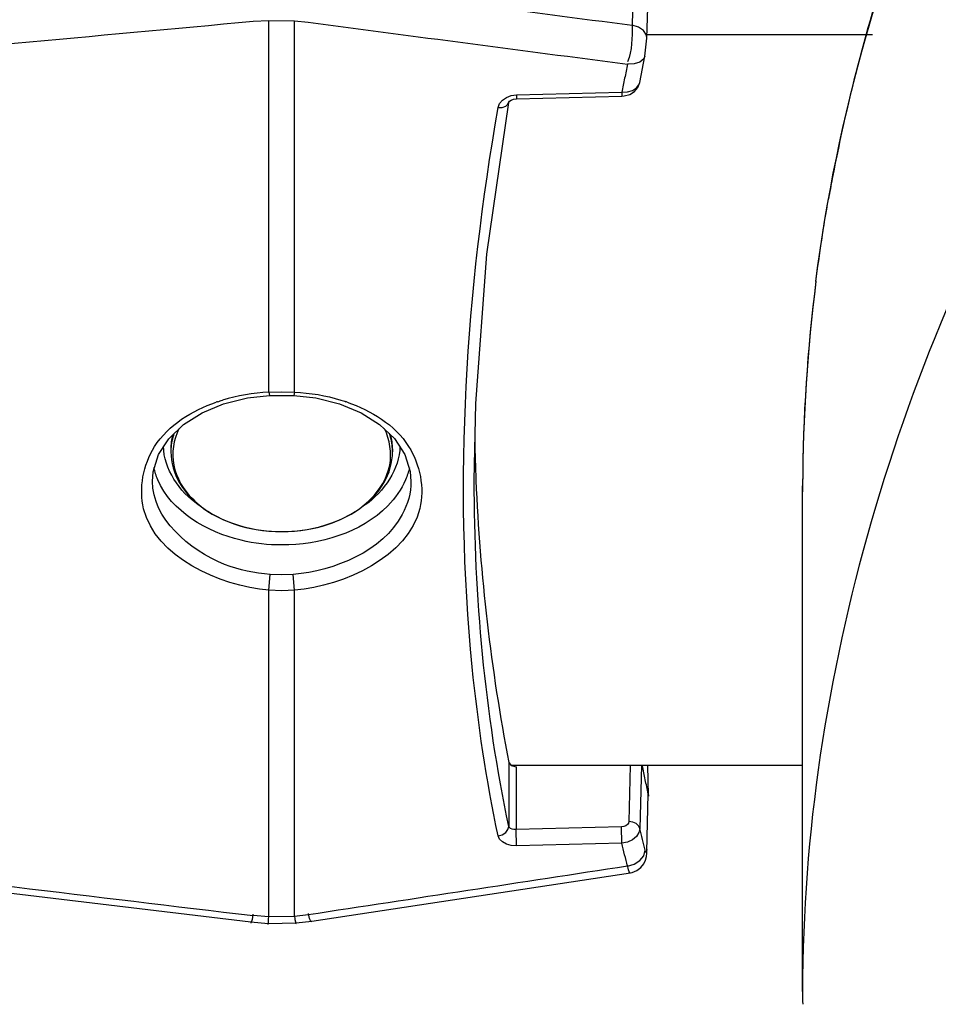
# Paper-space layout 'Sheet' of a CAD drawing. Header units: inches. Extents: x 0.2 to 10.8, y 0.2 to 8.3.
# Tile 473 of 545: x 7.2651 to 7.3646, y 6.4908 to 6.5974. Entities that reach past the tile are written whole.
import ezdxf

# ---------------------------------------------------------------- set-up
doc = ezdxf.new("R2010")
doc.units = ezdxf.units.IN
doc.header["$MEASUREMENT"] = 0
doc.layers.get('0').update_dxf_attribs({"lineweight": 5})
doc.layers.add('02___PRT_ALL_AXES', color=7, linetype='Continuous')

psp = doc.layouts.new('Sheet')

# ---------------------------------------------------------------- linework, layer by layer
at = {"color": 0, "linetype": 'ByBlock', "lineweight": -3}
for p, q in [((7.331591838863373, 6.603039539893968), (7.331420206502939, 6.596837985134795)), ((7.333027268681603, 6.595420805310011), (7.333198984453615, 6.601625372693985)), ((7.290404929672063, 6.597273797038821), (7.292081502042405, 6.597361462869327)), ((7.292081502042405, 6.557089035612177), (7.292081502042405, 6.597361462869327)), ((7.292081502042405, 6.597361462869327), (7.294873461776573, 6.597301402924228)), ((7.294873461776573, 6.557089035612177), (7.294873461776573, 6.597301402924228)), ((7.294873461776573, 6.597301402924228), (7.296360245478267, 6.597159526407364)), ((7.332802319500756, 6.593498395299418), (7.333027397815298, 6.595426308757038)), ((7.333027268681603, 6.595843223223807), (7.357457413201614, 6.595843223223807)), ((7.332244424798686, 6.590630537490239), (7.33280295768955, 6.593501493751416)), ((7.318330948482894, 6.589222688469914), (7.318896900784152, 6.58929981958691)), ((7.318884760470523, 6.588869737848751), (7.330311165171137, 6.589153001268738)), ((7.318896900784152, 6.58929981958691), (7.318886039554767, 6.588870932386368)), ((7.318896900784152, 6.58929981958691), (7.330323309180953, 6.589583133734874)), ((7.330323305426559, 6.589583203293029), (7.330311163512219, 6.589153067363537)), ((7.292081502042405, 6.557089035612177), (7.293477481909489, 6.5571156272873)), ((7.292081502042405, 6.557089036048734), (7.292171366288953, 6.556717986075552)), ((7.293477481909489, 6.5571156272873), (7.294873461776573, 6.557089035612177)), ((7.294873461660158, 6.557089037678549), (7.29478359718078, 6.556717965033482)), ((7.292171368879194, 6.556717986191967), (7.293477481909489, 6.556744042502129)), ((7.293477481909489, 6.556744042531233), (7.294783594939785, 6.556717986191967)), ((7.349877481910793, 6.492205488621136), (7.349878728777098, 6.546967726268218)), ((7.349877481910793, 6.546297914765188), (7.349905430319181, 6.54696767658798)), ((7.292081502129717, 6.535638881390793), (7.292230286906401, 6.537351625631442)), ((7.293477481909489, 6.537296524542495), (7.292230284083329, 6.537351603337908)), ((7.294724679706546, 6.537351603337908), (7.293477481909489, 6.537296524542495)), ((7.29487346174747, 6.535638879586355), (7.294724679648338, 6.537351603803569)), ((7.292081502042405, 6.500259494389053), (7.292081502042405, 6.53563887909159)), ((7.293477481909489, 6.535579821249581), (7.292081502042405, 6.53563887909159)), ((7.294873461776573, 6.53563887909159), (7.293477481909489, 6.535579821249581)), ((7.294873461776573, 6.500308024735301), (7.294873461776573, 6.53563887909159)), ((7.318062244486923, 6.516995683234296), (7.318326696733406, 6.516647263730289)), ((7.318062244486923, 6.516995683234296), (7.318062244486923, 6.510075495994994)), ((7.318326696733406, 6.516647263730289), (7.318855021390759, 6.516505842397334)), ((7.349877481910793, 6.516647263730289), (7.318326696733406, 6.516647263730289)), ((7.318855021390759, 6.516505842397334), (7.318855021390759, 6.509742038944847)), ((7.331223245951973, 6.516647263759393), (7.3310721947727, 6.510590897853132)), ((7.332429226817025, 6.516647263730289), (7.332259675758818, 6.509848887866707)), ((7.333198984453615, 6.513410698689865), (7.333109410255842, 6.516647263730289)), ((7.333027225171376, 6.507318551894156), (7.333175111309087, 6.513602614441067)), ((7.333175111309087, 6.513602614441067), (7.333198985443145, 6.513410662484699)), ((7.333198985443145, 6.513410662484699), (7.333198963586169, 6.513354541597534)), ((7.186716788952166, 6.512192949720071), (7.290137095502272, 6.499715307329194)), ((7.330281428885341, 6.51002530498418), (7.318855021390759, 6.509742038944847)), ((7.318896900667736, 6.507973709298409), (7.318855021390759, 6.509742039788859)), ((7.330323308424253, 6.508256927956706), (7.330281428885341, 6.51002530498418)), ((7.330323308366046, 6.508256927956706), (7.318896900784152, 6.507973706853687)), ((7.332862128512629, 6.507338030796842), (7.33281826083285, 6.507489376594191)), ((7.333027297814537, 6.507321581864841), (7.333003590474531, 6.507569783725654)), ((7.29672677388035, 6.499812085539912), (7.331262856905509, 6.505056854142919)), ((7.296360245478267, 6.50048948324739), (7.294873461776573, 6.500308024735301)), ((7.290137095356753, 6.499715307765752), (7.292018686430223, 6.499551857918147)), ((7.292081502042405, 6.500259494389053), (7.290404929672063, 6.500405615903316)), ((7.292018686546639, 6.499551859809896), (7.295056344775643, 6.499608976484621)), ((7.294873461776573, 6.500308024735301), (7.292081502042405, 6.500259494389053)), ((7.295056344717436, 6.499608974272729), (7.296726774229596, 6.499812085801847))]:
    psp.add_line(p, q, dxfattribs=at)
for points in [[(7.333027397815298, 6.595426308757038), (7.332976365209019, 6.595762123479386), (7.332668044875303, 6.596250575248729), (7.332123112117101, 6.596627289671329), (7.331420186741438, 6.59683791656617)], [(7.332802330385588, 6.59349839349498), (7.332673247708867, 6.593198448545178), (7.3322623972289, 6.592843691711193), (7.331645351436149, 6.59264141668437), (7.330911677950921, 6.592620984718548)], [(7.330311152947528, 6.589153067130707), (7.330559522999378, 6.589172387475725), (7.331164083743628, 6.589339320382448), (7.331673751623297, 6.589658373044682), (7.332039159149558, 6.5900917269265), (7.332244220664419, 6.590629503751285)], [(7.330323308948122, 6.589583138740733), (7.330922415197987, 6.589619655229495), (7.331460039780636, 6.589777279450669), (7.331886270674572, 6.590041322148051), (7.332161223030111, 6.590386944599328), (7.332244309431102, 6.59062992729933)], [(7.316914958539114, 6.58791635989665), (7.317073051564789, 6.588345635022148), (7.317380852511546, 6.588725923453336), (7.317812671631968, 6.589026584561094), (7.318330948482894, 6.589222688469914)], [(7.314324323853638, 6.547545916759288), (7.314489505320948, 6.555875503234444), (7.315704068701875, 6.572046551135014), (7.318055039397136, 6.588481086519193)], [(7.316914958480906, 6.587916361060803), (7.317360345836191, 6.587937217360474), (7.317733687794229, 6.588069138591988), (7.317979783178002, 6.588292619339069), (7.318054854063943, 6.58848003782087)], [(7.318054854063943, 6.58848003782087), (7.318064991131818, 6.588506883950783), (7.318141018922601, 6.588603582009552), (7.318319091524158, 6.58872915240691), (7.318579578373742, 6.588828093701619), (7.318884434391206, 6.588869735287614)], [(7.279477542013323, 6.547429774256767), (7.279564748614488, 6.548483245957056), (7.280152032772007, 6.550328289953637), (7.281268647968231, 6.552055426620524), (7.282859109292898, 6.553587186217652), (7.284855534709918, 6.554864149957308), (7.287182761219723, 6.555837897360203), (7.289762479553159, 6.55646980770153), (7.292171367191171, 6.556717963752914)], [(7.29478359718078, 6.556717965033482), (7.297165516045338, 6.556474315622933), (7.299750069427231, 6.555845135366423), (7.302082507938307, 6.554872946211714), (7.304084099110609, 6.553596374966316), (7.305679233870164, 6.552063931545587), (7.306799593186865, 6.550335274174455), (7.307389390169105, 6.548488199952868), (7.307477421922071, 6.54742985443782)], [(7.316914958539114, 6.50904400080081), (7.317360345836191, 6.509162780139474), (7.317733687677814, 6.509399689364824), (7.317979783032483, 6.509719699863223), (7.318062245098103, 6.510075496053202)], [(7.318855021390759, 6.509742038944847), (7.318629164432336, 6.509745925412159), (7.318421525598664, 6.509785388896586), (7.318248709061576, 6.509857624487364), (7.318125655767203, 6.509956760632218), (7.318062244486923, 6.510075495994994)], [(7.3310721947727, 6.510590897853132), (7.331030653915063, 6.510420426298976), (7.330917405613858, 6.510264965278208), (7.330742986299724, 6.510140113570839), (7.330523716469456, 6.510057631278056), (7.330281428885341, 6.51002530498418)], [(7.332259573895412, 6.509848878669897), (7.332124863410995, 6.510136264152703), (7.331857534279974, 6.510374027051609), (7.331491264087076, 6.510532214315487), (7.3310721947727, 6.510590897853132)], [(7.318896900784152, 6.507973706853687), (7.31833158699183, 6.508012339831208), (7.317812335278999, 6.508153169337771), (7.317380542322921, 6.508385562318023), (7.31707329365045, 6.508690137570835), (7.316914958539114, 6.509044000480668)], [(7.332259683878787, 6.509848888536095), (7.332161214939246, 6.509393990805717), (7.331886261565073, 6.508971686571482), (7.331460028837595, 6.508621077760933), (7.330922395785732, 6.508375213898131), (7.330323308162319, 6.508256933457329)], [(7.330911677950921, 6.505757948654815), (7.331645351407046, 6.505962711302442), (7.332262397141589, 6.506361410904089), (7.332673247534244, 6.506896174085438), (7.332818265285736, 6.507489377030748)], [(7.331262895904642, 6.505056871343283), (7.331428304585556, 6.505089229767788), (7.331947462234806, 6.505292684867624), (7.332372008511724, 6.505610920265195), (7.3326855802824, 6.506003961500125), (7.332884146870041, 6.506425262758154), (7.332983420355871, 6.506823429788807), (7.333021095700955, 6.507175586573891), (7.333027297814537, 6.507321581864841)], [(7.333003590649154, 6.507569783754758), (7.332992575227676, 6.507394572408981), (7.332971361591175, 6.507278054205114), (7.332941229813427, 6.507228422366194), (7.332904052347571, 6.507248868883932), (7.332862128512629, 6.507338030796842)]]:
    psp.add_lwpolyline(points, dxfattribs=at)
for centre, radius, start, end in [((7.539439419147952, 6.544642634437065), 0.1897169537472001, 161.0830521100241, 169.185777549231), ((3.458331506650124, 48.15440417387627), 41.729214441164, 275.1259280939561, 275.2685037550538), ((3.444279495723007, 48.0527029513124), 41.63346355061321, 275.1576666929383, 275.3005778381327), ((7.534333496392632, 6.545754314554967), 0.1844931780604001, 169.2273728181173, 169.9259887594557), ((7.530791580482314, 6.546261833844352), 0.1809142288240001, 172.7568982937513, 179.7764424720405), ((7.531853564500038, 6.546253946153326), 0.1819762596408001, 172.7800291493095, 179.7458068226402), ((7.292876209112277, 6.537341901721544), 0.0197631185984, 92.30457748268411, 107.0801462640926), ((7.292435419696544, 6.538806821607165), 0.01823322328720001, 108.9038926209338, 109.3498600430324), ((7.29479651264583, 6.539676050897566), 0.0173317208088, 70.56168916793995, 71.02196011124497), ((7.287822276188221, 6.550948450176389), 0.006344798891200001, 166.2704282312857, 179.931056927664), ((7.299132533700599, 6.550948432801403), 0.006344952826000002, 0.06909815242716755, 13.73974869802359), ((7.521471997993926, 6.556247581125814), 0.207147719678, 181.2290534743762, 182.4032482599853), ((7.2874784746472, 6.55061785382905), 0.006000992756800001, 176.7951508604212, 179.9989315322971), ((7.299476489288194, 6.55061785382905), 0.006000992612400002, 0.001068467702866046, 3.204849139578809), ((7.523965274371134, 6.556438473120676), 0.2096468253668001, 182.4267996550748, 190.8442109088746), ((7.53042964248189, 6.546297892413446), 0.1805521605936, 179.7577476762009, 179.9999929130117), ((12.44884739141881, 49.52494734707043), 43.33267496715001, 263.0254029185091, 263.1631376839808), ((7.409648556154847, 6.492205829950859), 0.05977107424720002, 180.0003272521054, 181.3467901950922)]:
    psp.add_arc(centre, radius, start, end, dxfattribs=at)
for points, knots in [([(7.351320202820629, 6.569124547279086), (7.355838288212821, 6.604816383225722), (7.377546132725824, 6.652293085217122), (7.410584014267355, 6.6885772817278), (7.42004675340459, 6.697679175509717)], [0, 0, 0, 0, 0.7326279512, 1, 1, 1, 1]), ([(7.33091167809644, 6.592620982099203), (7.330810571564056, 6.592114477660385), (7.330611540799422, 6.591102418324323), (7.330418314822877, 6.590089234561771), (7.330323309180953, 6.589583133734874)], [0, 0, 0, 0, 0.5007543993, 1, 1, 1, 1]), ([(7.316914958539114, 6.509044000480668), (7.315645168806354, 6.515087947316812), (7.311691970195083, 6.541218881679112), (7.313430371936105, 6.568011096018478), (7.316914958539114, 6.58791635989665)], [0, 0, 0, 0, 0.2340784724, 1, 1, 1, 1]), ([(7.351321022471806, 6.569071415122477), (7.351511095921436, 6.570567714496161), (7.351928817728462, 6.573558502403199), (7.352420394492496, 6.576538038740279), (7.352684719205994, 6.578025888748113)], [0, 0, 0, 0, 0.499532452, 1, 1, 1, 1]), ([(7.292081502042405, 6.53563887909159), (7.286710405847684, 6.536104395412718), (7.276868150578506, 6.540605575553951), (7.27905024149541, 6.552309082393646), (7.283804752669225, 6.555100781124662), (7.286394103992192, 6.556010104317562)], [0, 0, 0, 0, 0.517732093, 0.7364512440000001, 1, 1, 1, 1]), ([(7.286528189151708, 6.556056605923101), (7.286618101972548, 6.556087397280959), (7.286798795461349, 6.556147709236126), (7.2869803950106, 6.556205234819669), (7.287071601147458, 6.556233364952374)], [0, 0, 0, 0, 0.4989328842, 1, 1, 1, 1]), ([(7.300564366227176, 6.556019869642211), (7.303143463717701, 6.555109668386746), (7.3078779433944, 6.552326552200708), (7.310118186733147, 6.540638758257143), (7.300253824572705, 6.53610519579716), (7.294873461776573, 6.53563887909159)], [0, 0, 0, 0, 0.2626910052, 0.4812896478, 1, 1, 1, 1]), ([(7.299889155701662, 6.556242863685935), (7.29998045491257, 6.556214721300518), (7.300162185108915, 6.55615712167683), (7.300342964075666, 6.556096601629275), (7.300432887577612, 6.556065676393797)], [0, 0, 0, 0, 0.5011686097, 1, 1, 1, 1]), ([(7.282351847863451, 6.553131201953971), (7.281758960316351, 6.551947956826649), (7.281303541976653, 6.549001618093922), (7.28376335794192, 6.545049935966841), (7.28812574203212, 6.54256998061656), (7.291641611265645, 6.541997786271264), (7.293477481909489, 6.541997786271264)], [0, 0, 0, 0, 0.2130799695, 0.4389295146, 0.7044240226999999, 1, 1, 1, 1]), ([(7.293477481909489, 6.541997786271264), (7.295313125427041, 6.541997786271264), (7.298828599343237, 6.542569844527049), (7.303190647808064, 6.545049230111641), (7.305650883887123, 6.548999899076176), (7.305196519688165, 6.551945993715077), (7.304604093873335, 6.553129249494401)], [0, 0, 0, 0, 0.2955726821, 0.5610710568, 0.7869278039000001, 1, 1, 1, 1]), ([(7.281477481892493, 6.550617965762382), (7.281477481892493, 6.549461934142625), (7.282213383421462, 6.546997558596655), (7.286104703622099, 6.543100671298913), (7.290541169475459, 6.541992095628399), (7.293477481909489, 6.541992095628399)], [0, 0, 0, 0, 0.2153281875, 0.4530678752, 1, 1, 1, 1]), ([(7.293477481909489, 6.541992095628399), (7.296413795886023, 6.541992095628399), (7.300850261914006, 6.54310067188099), (7.30474158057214, 6.546997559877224), (7.305477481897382, 6.549461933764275), (7.305477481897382, 6.550617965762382)], [0, 0, 0, 0, 0.5469324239, 0.7846717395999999, 1, 1, 1, 1]), ([(7.280065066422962, 6.547608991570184), (7.279975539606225, 6.547820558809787), (7.279816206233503, 6.548248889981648), (7.279696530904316, 6.548689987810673), (7.279647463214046, 6.548911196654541)], [0, 0, 0, 0, 0.5034452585, 1, 1, 1, 1]), ([(7.30730738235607, 6.548911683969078), (7.307257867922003, 6.548690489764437), (7.307137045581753, 6.548249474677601), (7.30697684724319, 6.547821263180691), (7.3068870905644, 6.547609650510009)], [0, 0, 0, 0, 0.4965031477, 1, 1, 1, 1]), ([(7.292230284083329, 6.537351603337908), (7.290543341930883, 6.537500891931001), (7.285103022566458, 6.538484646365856), (7.279479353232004, 6.543465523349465), (7.279477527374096, 6.547428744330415)], [0, 0, 0, 0, 0.2993827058, 1, 1, 1, 1]), ([(7.293477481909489, 6.540547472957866), (7.292001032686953, 6.540547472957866), (7.286900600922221, 6.541060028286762), (7.281512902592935, 6.544187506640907), (7.280065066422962, 6.547608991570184)], [0, 0, 0, 0, 0.2843886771, 1, 1, 1, 1]), ([(7.3068870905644, 6.547609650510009), (7.306441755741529, 6.546559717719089), (7.303347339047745, 6.542193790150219), (7.297557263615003, 6.540547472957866), (7.293477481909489, 6.540547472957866)], [0, 0, 0, 0, 0.2184709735, 1, 1, 1, 1]), ([(7.307477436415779, 6.547428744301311), (7.307478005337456, 6.546193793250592), (7.305817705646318, 6.540416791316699), (7.299198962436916, 6.537747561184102), (7.294724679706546, 6.537351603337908)], [0, 0, 0, 0, 0.2156472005, 1, 1, 1, 1]), ([(7.333175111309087, 6.513602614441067), (7.333062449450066, 6.514109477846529), (7.332837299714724, 6.515122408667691), (7.332627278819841, 6.516138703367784), (7.332530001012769, 6.51664791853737)], [0, 0, 0, 0, 0.5003901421, 1, 1, 1, 1]), ([(7.33281826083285, 6.507489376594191), (7.332722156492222, 6.507881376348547), (7.332532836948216, 6.508667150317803), (7.332349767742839, 6.509454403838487), (7.332259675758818, 6.509848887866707)], [0, 0, 0, 0, 0.4993613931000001, 1, 1, 1, 1]), ([(7.33091167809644, 6.505757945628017), (7.330810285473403, 6.506173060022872), (7.330610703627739, 6.507005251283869), (7.330418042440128, 6.507839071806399), (7.330323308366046, 6.508256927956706)], [0, 0, 0, 0, 0.4993323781, 1, 1, 1, 1]), ([(7.331270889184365, 6.504998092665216), (7.331213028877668, 6.504956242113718), (7.330967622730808, 6.505412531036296), (7.330974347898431, 6.50562842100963), (7.330927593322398, 6.505874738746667)], [0, 0, 0, 0, 0.2216818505, 1, 1, 1, 1]), ([(7.290125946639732, 6.499626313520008), (7.290175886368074, 6.499582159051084), (7.290340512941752, 6.500133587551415), (7.290349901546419, 6.500295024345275), (7.290389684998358, 6.500549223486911)], [0, 0, 0, 0, 0.2057709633, 1, 1, 1, 1]), ([(7.295064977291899, 6.499519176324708), (7.29502671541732, 6.499469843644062), (7.294927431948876, 6.500083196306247), (7.294910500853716, 6.500196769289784), (7.294880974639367, 6.500450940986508)], [0, 0, 0, 0, 0.1961325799, 1, 1, 1, 1]), ([(7.296740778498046, 6.499724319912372), (7.296680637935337, 6.49968222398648), (7.296441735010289, 6.500164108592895), (7.296436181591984, 6.500379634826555), (7.296384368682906, 6.500634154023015)], [0, 0, 0, 0, 0.2203503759, 1, 1, 1, 1]), ([(7.292013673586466, 6.499461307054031), (7.292021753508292, 6.499402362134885), (7.292060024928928, 6.50008510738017), (7.292069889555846, 6.500147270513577), (7.292085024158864, 6.500401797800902)], [0, 0, 0, 0, 0.1891931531, 1, 1, 1, 1])]:
    psp.add_open_spline(points, degree=3, knots=knots, dxfattribs=at)
for points in [[(7.296876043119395, 6.601349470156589), (7.308389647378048, 6.599837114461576), (7.319904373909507, 6.59833327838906), (7.331420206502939, 6.596837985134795)], [(7.296360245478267, 6.597159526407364), (7.307876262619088, 6.595638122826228), (7.319393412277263, 6.594125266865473), (7.33091167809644, 6.592620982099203)], [(7.331420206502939, 6.596837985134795), (7.331420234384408, 6.595503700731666), (7.331431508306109, 6.594101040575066), (7.330927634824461, 6.592865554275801)], [(7.377727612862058, 6.590379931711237), (7.360418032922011, 6.561097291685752), (7.349877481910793, 6.526221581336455), (7.349877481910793, 6.492205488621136)], [(7.294873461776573, 6.557089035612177), (7.296567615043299, 6.557020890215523), (7.298268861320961, 6.556742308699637), (7.299889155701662, 6.556242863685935)], [(7.28166893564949, 6.552465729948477), (7.281543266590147, 6.551974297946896), (7.281477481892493, 6.55146333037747), (7.281477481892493, 6.550956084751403)], [(7.281812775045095, 6.552609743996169), (7.281630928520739, 6.552077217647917), (7.281518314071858, 6.551515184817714), (7.281486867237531, 6.550953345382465)], [(7.305468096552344, 6.550953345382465), (7.305436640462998, 6.551515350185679), (7.305323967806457, 6.552077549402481), (7.305142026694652, 6.552610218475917)], [(7.305477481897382, 6.550956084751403), (7.305477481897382, 6.551463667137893), (7.30541160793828, 6.551974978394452), (7.305285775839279, 6.552466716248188)], [(7.284435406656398, 6.544889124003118), (7.282423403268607, 6.5463088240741), (7.280696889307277, 6.548787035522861), (7.280677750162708, 6.551249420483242)], [(7.30627726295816, 6.551249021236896), (7.306260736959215, 6.548785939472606), (7.304533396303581, 6.546305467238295), (7.302520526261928, 6.544885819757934)], [(7.318062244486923, 6.510075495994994), (7.315476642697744, 6.522355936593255), (7.314324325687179, 6.534988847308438), (7.314324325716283, 6.54753853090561)], [(7.33091167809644, 6.505757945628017), (7.319395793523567, 6.503993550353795), (7.307878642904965, 6.502237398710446), (7.296360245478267, 6.50048948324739)]]:
    psp.add_open_spline(points, degree=3, dxfattribs=at)
at = {"layer": '02___PRT_ALL_AXES', "color": 0, "linetype": 'ByBlock', "lineweight": -3}
for p, q in [((7.281477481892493, 6.550956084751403), (7.281477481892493, 6.550617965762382)), ((7.305477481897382, 6.550956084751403), (7.305477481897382, 6.550617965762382))]:
    psp.add_line(p, q, dxfattribs=at)

doc.saveas('drawing.dxf')
